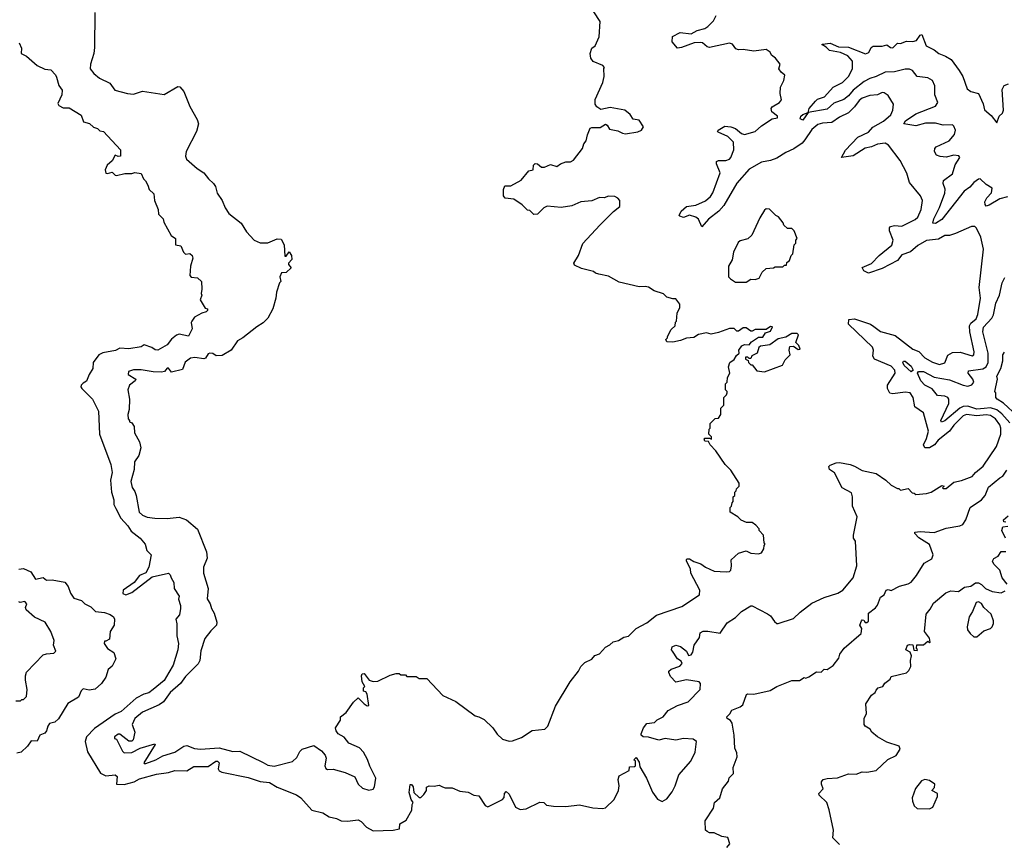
# Model space of a CAD drawing. Extents: x 2494106 to 2685573, y 758056 to 915185.
# Tile 341 of 507: x 2591690 to 2598135, y 903362 to 908757. Entities that reach past the tile are written whole.
import ezdxf

# ---------------------------------------------------------------- set-up
doc = ezdxf.new("R2010")
doc.units = 0

msp = doc.modelspace()

# ---------------------------------------------------------------- linework, layer by layer
at = {"layer": '0CON05XD'}
for points in [[(2592183.3, 908805), (2592180, 908575), (2592176.2, 908535), (2592154.2, 908465), (2592152, 908435), (2592175, 908406), (2592213.8, 908375), (2592281.4, 908341.4), (2592313.8, 908295), (2592395, 908273.8), (2592435, 908268.8), (2592495, 908290), (2592635, 908266.7), (2592725, 908320), (2592738.3, 908318.3), (2592765, 908287.5), (2592805, 908190), (2592852.5, 908105), (2592860, 908075), (2592847.8, 908025), (2592780.8, 907895), (2592775.6, 907865), (2592782, 907845), (2592852.6, 907782.6), (2592895.8, 907755), (2592926, 907715), (2592959.2, 907685), (2592972.5, 907665), (2592982.6, 907622.6), (2593015.8, 907575), (2593034.3, 907525), (2593058.2, 907488.2), (2593139.2, 907425), (2593175, 907370), (2593224.5, 907314.5), (2593265, 907296.9), (2593313.9, 907296.1), (2593375, 907322.5), (2593401.7, 907321.7), (2593422, 907285), (2593425, 907210), (2593435, 907210), (2593455, 907237.5), (2593470, 907215), (2593471.7, 907188.3), (2593450, 907165), (2593450, 907155), (2593467, 907133), (2593435, 907103.8), (2593405, 907100), (2593393.3, 907075), (2593400, 907045), (2593390, 907035), (2593371.2, 906975), (2593367.5, 906935), (2593346.7, 906865), (2593314, 906805), (2593285, 906773.3), (2593242.1, 906747.9), (2593150, 906675), (2593115, 906656.7), (2593073.8, 906595), (2593015, 906560), (2592977, 906557), (2592953.9, 906573.9), (2592935, 906576), (2592925, 906571.2), (2592907.1, 906542.9), (2592895, 906538), (2592836.2, 906546.2), (2592808.3, 906541.7), (2592773.1, 906516.9), (2592755, 906468.8), (2592685, 906451.2), (2592665, 906477.5), (2592655, 906477.5), (2592637.5, 906455), (2592618.7, 906451.3), (2592565, 906453.1), (2592485, 906466.5), (2592434.3, 906465.7), (2592403.3, 906455), (2592401.2, 906435), (2592450, 906405), (2592446.2, 906395), (2592408.8, 906365), (2592397.5, 906335), (2592410, 906275), (2592407, 906207), (2592397.5, 906175), (2592400, 906145), (2592410, 906135), (2592410, 906125), (2592425, 906120), (2592440, 906095), (2592442.5, 906055), (2592473.8, 905995), (2592482.5, 905955), (2592470, 905905), (2592442.5, 905865), (2592440.5, 905815), (2592417.8, 905735), (2592426.7, 905696.7), (2592445, 905670), (2592452.9, 905645), (2592472.5, 905535), (2592494.5, 905514.5), (2592525, 905501.4), (2592575, 905495.8), (2592655, 905493.8), (2592735, 905503.3), (2592782.5, 905485), (2592855, 905423.8), (2592913.3, 905275), (2592916.7, 905235), (2592894.2, 905175), (2592892.5, 905135), (2592924, 905035), (2592917.3, 904967.3), (2592938, 904935), (2592946.2, 904905), (2592963.3, 904875), (2592980, 904815), (2592977.5, 904795), (2592940.7, 904759.3), (2592901.4, 904708.6), (2592877.1, 904627.1), (2592869.5, 904565), (2592858.1, 904541.9), (2592775, 904459.2), (2592742.5, 904415), (2592675.7, 904355), (2592632, 904295), (2592604, 904275)], [(2592604, 904275), (2592495, 904225.5), (2592444.3, 904185), (2592426.1, 904146.1), (2592444, 904095), (2592432.5, 904045), (2592425, 904037.5), (2592405, 904037.5), (2592345, 904082.5), (2592335, 904082.5), (2592310, 904065), (2592310, 904055), (2592325, 904050), (2592362.3, 903972.3), (2592375, 903960), (2592425, 903962.5), (2592478.9, 903991.1), (2592575, 904020), (2592577.5, 904015), (2592503.8, 903895), (2592505, 903890), (2592515, 903890), (2592582.5, 903915), (2592628.3, 903941.7), (2592706.2, 903963.8), (2592763.8, 904005), (2592785, 904008.5), (2592835, 903989.4), (2592873.4, 903983.4), (2592995, 903992.5), (2593085, 903970), (2593131.7, 903971.7), (2593283, 903897), (2593315, 903880), (2593355, 903872.5), (2593477, 903903), (2593505, 903930), (2593525, 903970), (2593540, 903985), (2593615, 904007.5), (2593665, 903972.5), (2593690, 903945), (2593696.2, 903925), (2593686.7, 903875), (2593695, 903857.5), (2593705, 903852.5), (2593743, 903853), (2593821.7, 903831.7), (2593883, 903803), (2593906.4, 903756.4), (2593935, 903730), (2593975, 903716.7), (2594005, 903722.5), (2594013, 903737), (2594021.2, 903795), (2593982.7, 903872.7), (2593967.9, 903917.9), (2593940, 903965), (2593915, 903993.3), (2593843.6, 904023.6), (2593813.9, 904063.9), (2593773.8, 904085), (2593761.2, 904105), (2593757.5, 904125), (2593790, 904175), (2593790, 904195), (2593826.4, 904223.6), (2593875, 904292.5), (2593905, 904320), (2593945, 904280), (2593965, 904267.5), (2593975, 904270), (2593963.9, 904343.9), (2593955, 904360), (2593940, 904365), (2593940, 904385), (2593950, 904395), (2593932.5, 904425), (2593927.5, 904465), (2593931.7, 904478.3), (2593945, 904480), (2593977.5, 904435), (2594003.6, 904426.4), (2594035, 904430), (2594115, 904468.8), (2594155, 904480), (2594175, 904480), (2594185, 904470), (2594215, 904470), (2594225, 904460), (2594285, 904460), (2594305, 904447.5), (2594355, 904447.5), (2594460, 904335), (2594545, 904296.7), (2594671.7, 904201.7), (2594696.4, 904196.4), (2594729.3, 904179.3), (2594787.5, 904125), (2594815, 904082.5), (2594849.3, 904049.3), (2594893.6, 904036.4), (2594915, 904038), (2594975, 904061.2), (2595045, 904107.5), (2595127.5, 904115), (2595146.7, 904135), (2595197.5, 904265), (2595292.5, 904425), (2595347.5, 904495), (2595362.5, 904525), (2595389.3, 904550.7), (2595435, 904572.5), (2595455, 904596.7), (2595485, 904607.5), (2595525, 904652.5), (2595553.6, 904666.4), (2595573.9, 904686.1), (2595610, 904695), (2595645, 904717.5), (2595676.1, 904723.9), (2595706.1, 904753.9), (2595725, 904773.3), (2595795, 904810), (2595858.8, 904861.2), (2596025, 904918), (2596140, 904995), (2596142, 905025), (2596082.5, 905135), (2596080, 905165), (2596054.3, 905215), (2596053.8, 905225), (2596060, 905230), (2596075, 905230), (2596102.2, 905212.2), (2596147.5, 905197.5), (2596179.2, 905175), (2596235, 905149.2), (2596315, 905143.8), (2596335, 905146.7), (2596344.1, 905155.9), (2596350, 905185), (2596346.1, 905223.9), (2596393.9, 905266.1), (2596445, 905282.5), (2596475, 905267.5), (2596525, 905262.5), (2596545, 905270), (2596560, 905295), (2596563, 905317), (2596570, 905325), (2596562.5, 905335), (2596557.5, 905385), (2596530, 905415), (2596530, 905425), (2596509.3, 905449.3), (2596485, 905467.5), (2596448.3, 905468.3), (2596413, 905483), (2596390, 905505), (2596340, 905535), (2596340, 905565), (2596350, 905575), (2596353, 905597), (2596360, 905605), (2596360, 905635), (2596370, 905645), (2596370, 905665), (2596380, 905675), (2596381.7, 905688.3), (2596400, 905705), (2596400, 905725), (2596345, 905810), (2596307, 905847), (2596246.4, 905936.4), (2596210, 905975), (2596198.3, 905998.3), (2596175, 906000), (2596170, 906015), (2596175, 906020), (2596205, 906020), (2596218.3, 906011.7), (2596218.3, 906028.3), (2596200, 906045), (2596203, 906077), (2596210, 906085), (2596210, 906115), (2596241.7, 906148.3), (2596265, 906150), (2596280, 906175), (2596280, 906215), (2596300, 906235), (2596300, 906285), (2596317, 906303), (2596320, 906315), (2596320, 906325), (2596310, 906335), (2596310, 906375), (2596320, 906385), (2596323, 906417), (2596337.5, 906445), (2596330, 906485), (2596338.8, 906515), (2596366.2, 906533.8), (2596380.8, 906559.2), (2596400, 906575), (2596397.5, 906595), (2596417, 906623), (2596435, 906632.5), (2596465, 906630), (2596480.7, 906649.3), (2596525, 906680), (2596555, 906680), (2596571.7, 906708.3), (2596605, 906720), (2596618.3, 906748.3), (2596605, 906750), (2596575, 906730), (2596505, 906730), (2596485, 906720), (2596475, 906720), (2596445, 906740), (2596425, 906740), (2596395, 906720), (2596385, 906720), (2596367, 906737), (2596335, 906737.5), (2596265, 906710), (2596215, 906700), (2596185, 906707.5), (2596133, 906697), (2596101.7, 906678.3), (2596055, 906672.5), (2596015, 906657.5), (2595965, 906647.5), (2595925, 906650), (2595920, 906665), (2595930, 906675), (2595930, 906685), (2595955, 906730), (2595980, 906755), (2595983, 906777), (2595990, 906785), (2595993, 906837), (2596010, 906875), (2596010, 906895), (2595985, 906930), (2595965, 906930), (2595925, 906942.5), (2595905, 906962.5), (2595843, 906983), (2595805, 907007.5), (2595785, 907012.5), (2595745, 907010), (2595615, 907040), (2595545, 907080), (2595481.7, 907091.7), (2595458.3, 907098.3), (2595445, 907110), (2595368.3, 907128.3), (2595321.2, 907151.2), (2595316.7, 907165), (2595346.7, 907215), (2595377, 907293), (2595487, 907413), (2595577, 907503), (2595617.5, 907535), (2595617.5, 907575), (2595605, 907590), (2595585, 907600), (2595545, 907602.5), (2595515, 907592.5), (2595485, 907593.3), (2595435, 907572.5), (2595363.9, 907566.1), (2595305, 907540), (2595235, 907527.5), (2595143.6, 907536.4), (2595120, 907525), (2595080, 907485), (2595055, 907482.5), (2595028.3, 907508.3), (2595015, 907510), (2594980, 907545), (2594925, 907582.5), (2594868.3, 907588.3), (2594857.5, 907605), (2594857.5, 907645), (2594865, 907670), (2594905, 907670), (2594973, 907707), (2595021.7, 907768.3), (2595050, 907775), (2595052.5, 907805), (2595064, 907816), (2595080, 907815), (2595105, 907792.5), (2595125, 907792.5), (2595165, 907810), (2595205, 907797.5), (2595230, 907815), (2595265, 907826.7), (2595295, 907827.5), (2595315, 907837.5), (2595373.3, 907915), (2595382.5, 907945), (2595397.5, 907965), (2595406.2, 908003.8), (2595425, 908047.5), (2595435, 908052.5), (2595489.3, 908050.7), (2595525, 908072.5), (2595535, 908067.5), (2595551.2, 908041.2), (2595605, 908030), (2595635, 908013.8), (2595655, 908011.2), (2595736.4, 908023.6), (2595760, 908035), (2595772.5, 908055), (2595745, 908100), (2595705, 908106.7), (2595685, 908137.5), (2595650, 908165), (2595555, 908182.5), (2595495, 908170), (2595467, 908187), (2595457.5, 908205), (2595456.7, 908235), (2595506.7, 908346.7), (2595516.4, 908386.4), (2595512.5, 908437.5), (2595517.5, 908445), (2595507, 908457), (2595443.6, 908483.6), (2595427.5, 908505), (2595423.8, 908535), (2595435, 908570), (2595457.5, 908585), (2595482.5, 908645), (2595490, 908745), (2595447.5, 908807.5)], [(2597140, 905635), (2597135, 905662.5), (2597072.5, 905695), (2597023.3, 905793.3), (2596990, 905815), (2596987, 905833), (2596995, 905842.5), (2597035, 905856.7), (2597055, 905860), (2597125, 905846.7), (2597155, 905836.7), (2597205, 905807.5), (2597295, 905787.5), (2597360, 905745), (2597395, 905712.5), (2597435, 905690), (2597445, 905690), (2597455, 905680), (2597505, 905690), (2597531.7, 905661.7), (2597545, 905660), (2597555, 905650), (2597625, 905656.7), (2597655, 905666.7), (2597725, 905710), (2597740, 905705), (2597730, 905695), (2597735, 905690), (2597755, 905690), (2597805, 905731.4), (2597855, 905742.2), (2597925, 905768.1), (2597945.4, 905794.6), (2597995.7, 905835), (2598084.6, 905965.4), (2598111.2, 906045), (2598111.2, 906085), (2598105, 906107.1), (2598077.9, 906145), (2598045, 906168.4), (2598015, 906172.5), (2597955, 906165.8), (2597886.9, 906173.1), (2597865.7, 906165), (2597804.6, 906105), (2597775.7, 906064.3), (2597700.8, 906005), (2597677.5, 905975), (2597645, 905955.5), (2597614.2, 905955), (2597605.6, 905975), (2597625, 906016.2), (2597637.7, 906065), (2597605.7, 906185.7), (2597548, 906225), (2597537.1, 906285), (2597518.8, 906315), (2597485, 906319.1), (2597405, 906308.2), (2597384.5, 906314.5), (2597370.8, 906345), (2597370.8, 906365), (2597420.6, 906445), (2597417.9, 906465), (2597395, 906490), (2597285.8, 906535.8), (2597273.8, 906555), (2597279.2, 906595), (2597272.5, 906615), (2597114, 906765), (2597117.5, 906795), (2597155, 906800.5), (2597258.8, 906765), (2597279.9, 906749.9), (2597325, 906716.2), (2597419.9, 906689.9), (2597535, 906601.4), (2597575, 906585.7), (2597615, 906544.4), (2597665, 906515.8), (2597710.7, 906500.7), (2597745, 906512.5), (2597765, 906561.2), (2597795, 906580), (2597845, 906581.1), (2597925, 906558.8), (2597935.6, 906564.4), (2597938.1, 906585), (2597908.5, 906715), (2597906.5, 906753.5), (2597915, 906772.5), (2597951.1, 906798.9), (2597962.1, 906827.9), (2597978.9, 906935), (2597970.8, 907005), (2597998.2, 907255), (2597980.9, 907335), (2597953.3, 907393.3), (2597941.2, 907405), (2597920, 907405), (2597815, 907358), (2597775, 907345.8), (2597745, 907344.2), (2597705, 907320), (2597625, 907311.5), (2597569.6, 907280.4), (2597521.2, 907238.8), (2597465, 907217.7), (2597435, 907182.5), (2597335, 907129.4), (2597245, 907099.2), (2597216.2, 907115), (2597203.8, 907135), (2597265, 907161.1), (2597315, 907214.4), (2597398.2, 907281.8), (2597406.2, 907315), (2597382.9, 907375), (2597382.5, 907395), (2597388.8, 907405), (2597415, 907411.1), (2597465, 907405.4), (2597551.1, 907448.9), (2597569.2, 907465), (2597591.4, 907515), (2597600, 907575), (2597586.7, 907605), (2597515, 907692.5), (2597496.1, 907753.9), (2597454, 907835), (2597376.2, 907935), (2597355, 907948.6), (2597305, 907942.5), (2597264.7, 907925.3), (2597225, 907917.3), (2597145, 907867.1), (2597070, 907855), (2597095, 907904.2), (2597175, 907988.5), (2597245, 908022.2), (2597275, 908053.6), (2597345, 908092.5), (2597392.5, 908135), (2597406, 908165), (2597408.8, 908205), (2597375, 908260), (2597348.8, 908278.8), (2597335, 908280), (2597305, 908264.3), (2597255, 908260.6), (2597205, 908243.5), (2597185, 908228.9), (2597155, 908186.7), (2597115, 908147.3), (2597055, 908120), (2597005, 908083.6), (2596945, 908080.5), (2596915, 908072.2), (2596875, 908039.4), (2596829.5, 907970.5), (2596811.3, 907948.7), (2596758.1, 907911.9), (2596705, 907887.8), (2596645, 907850.5), (2596605, 907835.5), (2596546.2, 907825), (2596465, 907778.5), (2596385, 907688.1), (2596299.4, 907540.6), (2596265.4, 907504.6), (2596198.6, 907451.4), (2596155, 907402.5), (2596132.2, 907452.2), (2596115.4, 907465.4), (2596075, 907477.1), (2596035, 907463.1), (2596010.7, 907470.7), (2596007.5, 907475), (2596020, 907505), (2596055, 907535.8), (2596115, 907542.5), (2596178.7, 907571.3), (2596210.7, 907599.3), (2596225.9, 907624.1), (2596275.5, 907755), (2596250.8, 907815), (2596250.8, 907829.2), (2596265, 907836), (2596312.5, 907835), (2596335, 907844.3), (2596344.3, 907855), (2596364.5, 907905.5), (2596361.9, 907955), (2596325, 907993.1), (2596261.2, 908021.2), (2596257.5, 908025), (2596262.5, 908035), (2596305, 908061.2), (2596345, 908056.9), (2596375, 908045.8), (2596415, 908012.5), (2596435, 908005.7), (2596505, 908026), (2596545, 908062), (2596615, 908107.5), (2596650, 908115), (2596650, 908125), (2596613.9, 908153.9), (2596608.8, 908175), (2596615, 908186.2), (2596663.3, 908215), (2596676.4, 908233.6), (2596666.7, 908275), (2596670, 908315), (2596691.7, 908358.3), (2596697.5, 908395), (2596673.6, 908413.6), (2596660, 908435), (2596667, 908467), (2596637.5, 908505), (2596610, 908525), (2596602.5, 908545), (2596575, 908562.5), (2596495, 908550.8), (2596425, 908562), (2596395, 908560), (2596377.3, 908567.3), (2596355, 908596), (2596335, 908604), (2596205, 908575.6), (2596189.8, 908579.8), (2596158.8, 908605), (2596145, 908607.8), (2596105, 908605.6), (2596022.5, 908575), (2595995, 908571.2), (2595961.2, 908611.2), (2595963.6, 908646.4), (2596013.9, 908673.9), (2596085, 908664.4), (2596125, 908685.7), (2596175, 908700), (2596195, 908713.3), (2596231.2, 908748.8), (2596248.8, 908785)], [(2598155, 907598), (2598106.2, 907585), (2598035, 907543.1), (2598015, 907537.5), (2598008.3, 907548.3), (2598006.1, 907566.1), (2598019.3, 907590.7), (2598051.1, 907625), (2598055.7, 907655.7), (2598015, 907678), (2597975.7, 907715.7), (2597965, 907713.8), (2597935, 907692), (2597908.8, 907661.2), (2597870.9, 907635), (2597725, 907449.4), (2597685, 907422.9), (2597667.5, 907425), (2597674.4, 907455), (2597710.9, 907529.1), (2597745, 907621.2), (2597748, 907648), (2597734.3, 907685), (2597735.6, 907704.4), (2597795, 907747.5), (2597812, 907808), (2597842.9, 907855), (2597836.7, 907866.7), (2597805, 907871.1), (2597755, 907857.8), (2597715, 907861.4), (2597691.4, 907871.4), (2597678.1, 907895), (2597680.8, 907915), (2597688.8, 907925), (2597772.9, 907965), (2597808.1, 908005), (2597815.5, 908035), (2597805, 908060), (2597795, 908068.6), (2597735, 908066.5), (2597685, 908080.5), (2597619.3, 908079.3), (2597555, 908063.5), (2597476.7, 908075), (2597488, 908095), (2597555, 908140.8), (2597685, 908191.4), (2597699.4, 908215), (2597680.6, 908265), (2597679.1, 908325), (2597665, 908358.1), (2597635, 908376.9), (2597565, 908385.7), (2597533.8, 908423.8), (2597515, 908433.5), (2597485, 908433.1), (2597415, 908416.2), (2597355, 908414.5), (2597295, 908385.5), (2597255, 908373.3), (2597217.1, 908352.9), (2597144.6, 908295.4), (2597115, 908258.6), (2597085, 908234.4), (2597018.5, 908211.5), (2596975, 908172.2), (2596850, 908150), (2596815, 908100), (2596798.3, 908108.3), (2596802.5, 908125), (2596815, 908137.5), (2596850, 908150), (2596856.7, 908175), (2596898.8, 908225), (2596912, 908238), (2596958, 908252), (2597014, 908315), (2597074.6, 908345.4), (2597114.6, 908385.4), (2597141.9, 908435), (2597140.6, 908485), (2597110.4, 908520.4), (2597062.6, 908542.6), (2596990, 908555), (2596968, 908578), (2596940, 908595), (2596945, 908597.5), (2596995, 908603.3), (2597050.3, 908580.3), (2597115, 908577.1), (2597226.6, 908533.4), (2597247.7, 908542.3), (2597264.3, 908575), (2597275.5, 908584.5), (2597335.7, 908584.3), (2597365, 908592.5), (2597390, 908575), (2597405, 908573.3), (2597435, 908603.3), (2597455, 908602), (2597494.3, 908615.7), (2597535, 908613.6), (2597559.5, 908620.5), (2597585, 908656.7), (2597595, 908660), (2597624.2, 908585), (2597675, 908560.6), (2597706, 908535), (2597749.4, 908519.4), (2597786.8, 908496.8), (2597839.6, 908425), (2597862.9, 908385), (2597890.8, 908305), (2597915, 908287.5), (2597966.7, 908275), (2597995.8, 908205.8), (2598005, 908166.7), (2598049.5, 908129.5), (2598085, 908082.5), (2598101.2, 908125), (2598123.3, 908145), (2598130, 908165), (2598120.7, 908299.3), (2598133.6, 908326.4), (2598163, 908337)], [(2591687.5, 908605), (2591701.7, 908571.7), (2591700, 908535), (2591735, 908517.5), (2591805, 908457.5), (2591855, 908433.3), (2591895, 908428.8), (2591925, 908396.7), (2591930.8, 908380.8), (2591946.1, 908326.1), (2591967.5, 908295), (2591966.2, 908265), (2591940.7, 908209.3), (2591946.7, 908195), (2591975, 908181.2), (2592015, 908180), (2592093, 908133), (2592108.3, 908088.3), (2592147.7, 908077.7), (2592173.9, 908053.9), (2592200, 908045), (2592215, 908030), (2592240, 908025), (2592350, 907905), (2592350, 907865), (2592335, 907862.5), (2592315, 907870), (2592296.1, 907833.9), (2592263.8, 907805), (2592250, 907775), (2592253.6, 907753.6), (2592265, 907750), (2592295, 907760), (2592315, 907740), (2592325, 907737.5), (2592378.3, 907751.7), (2592425, 907750), (2592445, 907757.5), (2592485, 907750), (2592500, 907715), (2592513.6, 907703.6), (2592530, 907675), (2592537.5, 907645), (2592567.7, 907617.7), (2592573.3, 907575), (2592597.5, 907515), (2592600, 907485), (2592630, 907455), (2592633, 907433), (2592682.5, 907345), (2592710, 907325), (2592710, 907285), (2592745, 907277.5), (2592763.3, 907235), (2592775, 907223.3), (2592805, 907226.7), (2592820, 907215), (2592823, 907197), (2592807.5, 907145), (2592803, 907083), (2592813, 907073), (2592855, 907067.5), (2592880, 907045), (2592882.5, 906995), (2592877.5, 906965), (2592882.5, 906955), (2592872.5, 906925), (2592905, 906870), (2592920, 906865), (2592920, 906855), (2592910, 906845), (2592883, 906837), (2592835, 906810), (2592817.5, 906785), (2592813.3, 906775), (2592820, 906735), (2592795, 906687.5), (2592735, 906698.8), (2592716.1, 906693.9), (2592685, 906667.5), (2592655, 906628.8), (2592595, 906594.2), (2592576.1, 906596.1), (2592555, 906613.3), (2592505, 906630), (2592485, 906617.5), (2592405, 906604), (2592345, 906608.8), (2592317, 906593), (2592235, 906578), (2592207.5, 906565), (2592171.2, 906515), (2592168.8, 906475), (2592144.4, 906435.6), (2592128.8, 906391.2), (2592105, 906380), (2592093.3, 906365), (2592090, 906355), (2592096.2, 906345), (2592167.1, 906275), (2592205.8, 906195), (2592213.8, 906045), (2592286.4, 905846.4), (2592296.2, 905795), (2592285.8, 905744.2), (2592290.8, 905665), (2592305.8, 905615), (2592307.1, 905585), (2592319.7, 905559.7), (2592352, 905495), (2592398.8, 905445), (2592420.5, 905410.5), (2592480, 905365), (2592512.5, 905325), (2592523.3, 905285), (2592551.2, 905255), (2592535.8, 905174.2), (2592515, 905137.5), (2592475, 905120), (2592440, 905075), (2592367.5, 905025), (2592365, 905002.5), (2592385, 904994), (2592425, 905008.8), (2592558.3, 905111.7), (2592665, 905136.7), (2592675.9, 905125.9), (2592681.2, 905105), (2592700, 905075), (2592702.5, 905035), (2592733.3, 904985), (2592730, 904965), (2592743.3, 904925), (2592743.3, 904905), (2592736, 904864), (2592712, 904835), (2592720, 904805), (2592720, 904725), (2592730, 904675), (2592726.2, 904635), (2592695.8, 904535), (2592666.9, 904485), (2592635, 904434.2), (2592565, 904374), (2592535, 904352), (2592502.5, 904345), (2592452.4, 904317.6), (2592355, 904230), (2592315, 904214.2), (2592179.7, 904120.3), (2592128.8, 904065), (2592120, 904035), (2592135, 903967.5), (2592218.3, 903828.3), (2592255, 903810), (2592316, 903816), (2592327.5, 903805), (2592323.8, 903755), (2592375, 903752.7), (2592439.2, 903770.8), (2592475, 903789.4), (2592585, 903820.4), (2592665, 903832.9), (2592705, 903845.5), (2592785, 903842.5), (2592829.3, 903870.7), (2592925, 903872), (2592975, 903906), (2592985, 903906.2), (2592995.8, 903895), (2592990, 903855), (2592995, 903843.3), (2593013.9, 903833.9), (2593185, 903800), (2593265, 903773.8), (2593325, 903767.1), (2593375.7, 903735.7), (2593501.2, 903685), (2593531.2, 903665), (2593602.5, 903585), (2593675, 903567.5), (2593715, 903542), (2593765, 903530), (2593795, 903516), (2593835, 903514), (2593905, 903522), (2593925, 903511.2), (2593960, 903475), (2594005, 903449.2), (2594135, 903454), (2594176.7, 903463.3), (2594177.5, 903495), (2594219.5, 903520.5), (2594257.5, 903585), (2594258.3, 903621.7), (2594266.7, 903635), (2594252.5, 903655), (2594240, 903700), (2594245, 903752.5), (2594255, 903753.3), (2594265, 903737.5), (2594270.6, 903700.6), (2594305, 903667.5), (2594315, 903667.5), (2594335, 903687.5), (2594352.5, 903715), (2594352.5, 903735), (2594370, 903745), (2594403, 903743), (2594435, 903750), (2594458.3, 903738.3), (2594475, 903732.5), (2594521.7, 903731.7), (2594570.7, 903710.7), (2594625, 903702.5), (2594663, 903683), (2594695, 903680), (2594737.5, 903615), (2594755, 903607.5), (2594850, 903655), (2594861.7, 903668.3), (2594862.5, 903695), (2594875, 903707.5), (2594895, 903690), (2594935.9, 903605.9), (2594965, 903588.8), (2595005, 903593.8), (2595095, 903636.7), (2595120, 903635), (2595138.3, 903618.3), (2595185, 903612.5), (2595265, 903610), (2595355, 903620), (2595441.7, 903601.7), (2595505, 903596), (2595525, 903601.2), (2595581.2, 903655), (2595610, 903715), (2595613.3, 903745), (2595607.5, 903785), (2595615, 903810), (2595680, 903845), (2595681.7, 903868.3), (2595715, 903870), (2595720, 903875), (2595720, 903905), (2595710, 903915), (2595725, 903930), (2595745, 903900), (2595748.3, 903868.3), (2595792.5, 903795), (2595832.3, 903702.3), (2595865, 903657.5), (2595895, 903642.5), (2595925, 903660), (2595961.2, 903705), (2595980, 903745), (2596003.4, 903816.6), (2596084, 903905), (2596111.2, 903965), (2596120, 904035), (2596099.3, 904049.3), (2596035, 904054.2), (2595985, 904042.5), (2595915, 904053.8), (2595874, 904044), (2595805, 904062.5), (2595770, 904065), (2595757.5, 904075), (2595757.5, 904085), (2595772.5, 904125), (2595795, 904152.5), (2595845, 904160), (2595863, 904177), (2595902.5, 904195), (2595935, 904236.7), (2595995, 904270), (2596065, 904293.8), (2596143.3, 904375), (2596146.7, 904415), (2596137.5, 904425), (2596055, 904438.8), (2595985, 904423.8), (2595949.5, 904459.5), (2595938.8, 904485), (2595940, 904495), (2595955, 904508.8), (2596012, 904528), (2596026.7, 904545), (2596019.3, 904559.3), (2595995, 904576.2), (2595962, 904625), (2595956.2, 904635), (2595961.2, 904655), (2595985, 904665.7), (2596015, 904655.7), (2596053.8, 904625), (2596068.3, 904598.3), (2596085, 904602.5), (2596095, 904620), (2596104, 904665), (2596140, 904715), (2596145, 904746.2), (2596164.5, 904755.5), (2596195, 904757.5), (2596275, 904743.3), (2596319.8, 904810.2), (2596374.6, 904845.4), (2596415, 904885.8), (2596475, 904922.5), (2596485, 904922.5), (2596585, 904870.8), (2596605, 904856), (2596630.5, 904820.5), (2596645, 904807.5), (2596655, 904806.7), (2596755, 904840), (2596798.3, 904881.7), (2596875, 904939.6), (2596955, 904977.1), (2597045, 905004.5), (2597078.6, 905025), (2597146, 905105), (2597168.6, 905185), (2597160, 905345), (2597147.5, 905365), (2597147.5, 905385), (2597172.5, 905505), (2597140, 905575), (2597140, 905635)], [(2596445, 907040), (2596475, 907060), (2596505, 907057.5), (2596530, 907065), (2596550, 907105), (2596575, 907130), (2596625, 907132.5), (2596635, 907140), (2596685, 907140), (2596695, 907150), (2596708.3, 907151.7), (2596711.7, 907168.3), (2596728.3, 907181.7), (2596740, 907215), (2596750, 907225), (2596760, 907285), (2596770, 907295), (2596770, 907315), (2596780, 907325), (2596760, 907375), (2596745, 907390), (2596715, 907390), (2596691.7, 907411.7), (2596688.3, 907428.3), (2596656.4, 907466.4), (2596640, 907475), (2596597, 907517), (2596575, 907520), (2596565, 907510), (2596535, 907460), (2596483, 907347), (2596455, 907322.5), (2596405, 907310), (2596391.7, 907298.3), (2596363.3, 907235), (2596352.5, 907185), (2596330, 907145), (2596330, 907075), (2596341.7, 907061.7), (2596375, 907040), (2596445, 907040)], [(2598170.5, 906120.5), (2598118.6, 906178.6), (2598085.5, 906205.5), (2598045, 906216.7), (2598003.8, 906213.8), (2597955, 906209.6), (2597895, 906228), (2597865, 906227), (2597843.9, 906216.1), (2597745, 906133.1), (2597723.3, 906123.3), (2597720, 906135), (2597770.7, 906245), (2597771.8, 906275), (2597765.2, 906285.2), (2597745.8, 906295), (2597698.3, 906298.3), (2597661.7, 906341.7), (2597615, 906366.2), (2597588.8, 906395), (2597565.7, 906445), (2597572.5, 906455), (2597605, 906454.5), (2597675, 906417.5), (2597775, 906400.4), (2597866.2, 906365), (2597895, 906359.6), (2597921.4, 906368.6), (2597935.7, 906385), (2597928.1, 906405), (2597898.6, 906445), (2597900.3, 906459.7), (2597995, 906471.8), (2598015, 906486.7), (2598028.9, 906515), (2598029.6, 906575), (2597994.6, 906715), (2597999.1, 906745), (2598052.5, 906805), (2598063.1, 906825), (2598078.7, 906901.3), (2598104.2, 906955), (2598120, 907035), (2598138.7, 907071.3)], [(2596565, 906452.5), (2596683, 906497), (2596699.3, 906530.7), (2596732.5, 906565), (2596727.5, 906595), (2596731.7, 906618.3), (2596755, 906620), (2596785, 906600), (2596798.3, 906601.7), (2596790, 906625), (2596770, 906645), (2596787.5, 906695), (2596780, 906705), (2596745, 906703.3), (2596705, 906680), (2596655, 906670), (2596600, 906630), (2596538.3, 906621.7), (2596528.3, 906611.7), (2596517.5, 906575), (2596481.7, 906558.3), (2596475, 906540), (2596465, 906540), (2596455, 906550), (2596441.7, 906548.3), (2596440, 906535), (2596458.3, 906528.3), (2596460, 906515), (2596475, 906500), (2596485, 906500), (2596515, 906460), (2596565, 906452.5)], [(2598218.9, 906165), (2598129.1, 906249.1), (2598088.8, 906275), (2598080, 906285), (2598080, 906315), (2598073.3, 906325), (2598090, 906405), (2598085.8, 906425), (2598111.1, 906475), (2598125.6, 906525), (2598125.7, 906565), (2598135, 906581.2)], [(2597525, 906453.3), (2597480, 906495), (2597471.2, 906515), (2597475, 906522.5), (2597485, 906523.3), (2597525, 906490), (2597538.8, 906465), (2597525, 906453.3)], [(2596318.3, 903341.7), (2596337.5, 903365), (2596325.6, 903405.6), (2596285, 903413.8), (2596235, 903436.7), (2596205, 903437.5), (2596190, 903445), (2596180, 903455), (2596177.5, 903515), (2596230.7, 903599.3), (2596238.8, 903635), (2596273.8, 903665), (2596290, 903725), (2596330, 903775), (2596333.9, 903796.1), (2596361.2, 903825), (2596360, 903865), (2596386, 903935), (2596385, 903960), (2596370.5, 903990.5), (2596365.8, 904075.8), (2596352.5, 904155), (2596342.5, 904172.5), (2596321.2, 904185), (2596318.8, 904195), (2596338.8, 904215), (2596351.2, 904238.8), (2596405, 904260.8), (2596422.5, 904275), (2596448.3, 904341.7), (2596455, 904346.7), (2596496.1, 904343.9), (2596601.7, 904368.3), (2596646.4, 904393.6), (2596745, 904433.3), (2596795, 904433.8), (2596825, 904452.5), (2596835, 904450), (2596855, 904457.5), (2596905, 904490), (2596935, 904487.5), (2596955, 904507.5), (2596975, 904506.7), (2597015, 904532.5), (2597050.7, 904579.3), (2597057.5, 904605), (2597087.5, 904645), (2597198.3, 904741.7), (2597203, 904773), (2597190, 904795), (2597200, 904825), (2597205, 904830), (2597215, 904827.5), (2597225, 904812.5), (2597235, 904812.5), (2597245, 904822.5), (2597246.7, 904875), (2597291.7, 904908.3), (2597304.2, 904925.8), (2597325, 904980), (2597347.5, 904995), (2597362.5, 905025), (2597375, 905030), (2597395, 905022.5), (2597448.3, 905051.7), (2597505, 905065.8), (2597525, 905076), (2597560.3, 905119.7), (2597609.7, 905200.3), (2597659.7, 905230.3), (2597668.8, 905255), (2597645, 905323.3), (2597575, 905366.2), (2597550, 905395), (2597550, 905405), (2597585, 905408.6), (2597675, 905401.9), (2597755, 905430.8), (2597844.1, 905445.9), (2597862.5, 905455), (2597882.5, 905485), (2597911.2, 905565), (2597985, 905616), (2598010, 905645), (2598032, 905698), (2598105, 905760), (2598125, 905770), (2598151.2, 905808.8)], [(2598145, 905470), (2598131.7, 905471.7), (2598130, 905485), (2598159.3, 905510.7)], [(2598143.3, 905365), (2598117.5, 905415), (2598125, 905440), (2598157, 905443)], [(2598152.5, 905065), (2598120, 905105), (2598106.2, 905155), (2598066, 905195), (2598057.5, 905215), (2598065, 905231.2), (2598093.9, 905246.1), (2598115, 905277.5), (2598145, 905277.5)], [(2591685, 905162.5), (2591715, 905166.7), (2591762.5, 905145), (2591795, 905097.5), (2591845, 905107.5), (2591865, 905090), (2591903, 905093), (2591986.1, 905076.1), (2592008.3, 905048.3), (2592024.1, 905004.1), (2592045, 904972.5), (2592095, 904957.5), (2592117.5, 904935), (2592155.8, 904915.8), (2592186, 904886), (2592245, 904879.4), (2592283.3, 904865), (2592305, 904850), (2592310, 904835), (2592308, 904795), (2592282.5, 904755), (2592277.5, 904705), (2592255, 904690), (2592245, 904690), (2592242.5, 904675), (2592265, 904642.5), (2592306.4, 904616.4), (2592320, 904575), (2592295, 904527.5), (2592268.8, 904505), (2592254.2, 904455), (2592226.7, 904413.3), (2592185, 904378), (2592145, 904370), (2592105, 904380), (2592093, 904367), (2592076.4, 904323.6), (2592006.1, 904283.9), (2591945, 904182.5), (2591919.5, 904160.5), (2591885, 904152.5), (2591874.1, 904135.9), (2591866.7, 904105), (2591855, 904090), (2591823, 904077), (2591805, 904037.5), (2591765, 904040), (2591742.5, 904005), (2591700, 903965), (2591672.5, 903957.5)], [(2597055, 903360), (2597012.5, 903405), (2597017.5, 903455), (2596987.7, 903587.7), (2596973.3, 903635), (2596923.6, 903683.6), (2596920, 903695), (2596950, 903725), (2596937.5, 903755), (2596938.3, 903771.7), (2596950, 903785), (2596975, 903792.5), (2597043, 903797), (2597115, 903823.8), (2597165, 903821.2), (2597205, 903836.2), (2597235, 903834.2), (2597295, 903844.3), (2597373.1, 903916.9), (2597426.9, 903943.1), (2597453.3, 903985), (2597447.5, 904005), (2597365, 904031.2), (2597304.3, 904064.3), (2597267.5, 904095), (2597257.5, 904115), (2597223.3, 904135), (2597216.7, 904145), (2597216.7, 904185), (2597233, 904217), (2597228.3, 904281.7), (2597265, 904337.5), (2597290, 904355), (2597295, 904370), (2597310, 904385), (2597340, 904395), (2597353.6, 904416.4), (2597388.3, 904441.7), (2597395, 904460), (2597495, 904483.3), (2597510.7, 904499.3), (2597522.5, 904525), (2597520, 904565), (2597527.5, 904595), (2597518.3, 904618.3), (2597490, 904635), (2597500, 904665), (2597515, 904670), (2597537, 904667), (2597541.7, 904631.7), (2597565, 904630), (2597567, 904637), (2597560, 904645), (2597563, 904667), (2597605, 904667.5), (2597635, 904690), (2597645, 904680), (2597650, 904685), (2597645, 904710), (2597612.5, 904755), (2597623, 904867), (2597649.3, 904900.7), (2597670.7, 904939.3), (2597751.7, 905008.3), (2597785, 905020), (2597835, 905016.7), (2597875, 905043.3), (2597915, 905050), (2597945, 905072.5), (2597965, 905072.5), (2597985, 905062.5), (2598012.5, 905035), (2598055, 905016.7), (2598115, 905007.5), (2598139.3, 905020.7)], [(2591665, 904300), (2591695, 904300), (2591705, 904310), (2591715, 904310), (2591735, 904330), (2591740, 904375), (2591727.5, 904435), (2591727.5, 904465), (2591735, 904487.5), (2591845, 904601.2), (2591865, 904608.8), (2591915, 904612.5), (2591927.5, 904625), (2591911.2, 904665), (2591916.7, 904695), (2591893.3, 904755), (2591856.7, 904815), (2591787.7, 904847.7), (2591732.5, 904895), (2591728.3, 904911.7), (2591737.5, 904935), (2591725, 904950), (2591693.3, 904943.3), (2591685, 904947.5)], [(2597955, 904720), (2598001.7, 904758.3), (2598045, 904773.3), (2598056.2, 904785), (2598063.6, 904806.4), (2598063.8, 904825), (2598048.3, 904868.3), (2598000.7, 904910.7), (2597985, 904936.7), (2597965, 904947.5), (2597950, 904945), (2597926.7, 904885), (2597905, 904850), (2597891.2, 904785), (2597893.3, 904765), (2597910.5, 904740.5), (2597935, 904720), (2597955, 904720)], [(2597645, 903593.3), (2597667.5, 903605), (2597696.7, 903675), (2597697.5, 903695), (2597660, 903715), (2597677, 903733), (2597680, 903755), (2597645, 903780), (2597613.9, 903786.1), (2597593.4, 903776.6), (2597553.6, 903726.4), (2597531.9, 903665), (2597533.1, 903645), (2597545, 903613.3), (2597565, 903596.2), (2597645, 903593.3)]]:
    msp.add_lwpolyline(points, dxfattribs=at)

doc.saveas('drawing.dxf')
